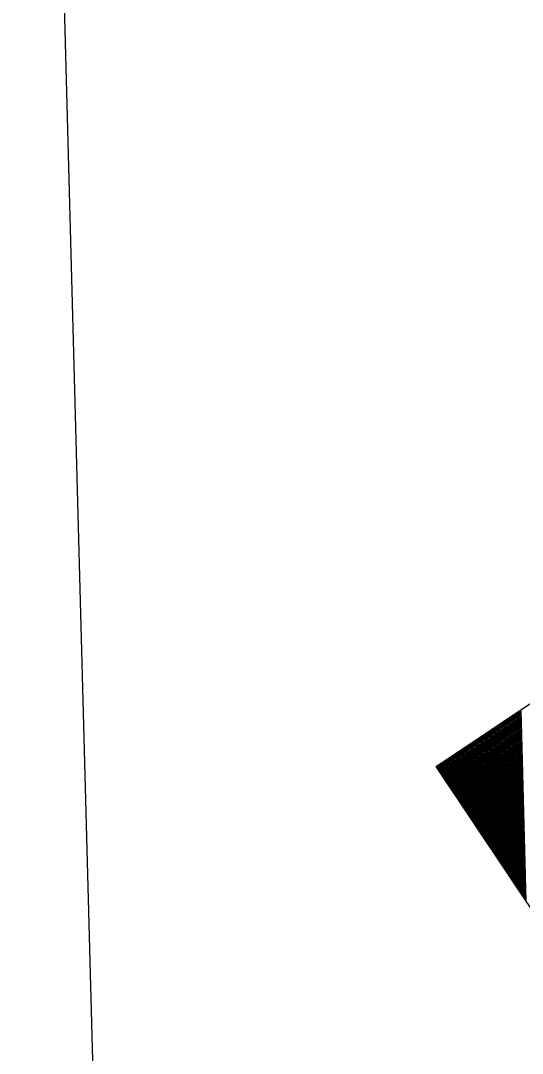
# Model space of a CAD drawing. Extents: x 1929624 to 1936506, y 596315 to 605721.
# Drawn here: x 1930088.67 to 1930092.64, y 598611.18 to 598619.33 of the extents above; entities that cross this region are included whole.
import ezdxf

# ---------------------------------------------------------------- set-up
doc = ezdxf.new("R2010")
doc.units = 0
doc.layers.add('Default', color=7, linetype='Continuous')

msp = doc.modelspace()

# ---------------------------------------------------------------- linework, layer by layer
at = {"layer": 'Default'}
for p, q in [((1930091.956, 598613.4413), (1930115.2848, 598629.0341)), ((1930092.6586, 598612.3902), (1930092.6185, 598613.8841)), ((1930092.669, 598612.3746), (1930092.6283, 598613.8907)), ((1930092.5231, 598612.5929), (1930092.4908, 598613.7987)), ((1930092.5335, 598612.5773), (1930092.5006, 598613.8053)), ((1930092.544, 598612.5617), (1930092.5104, 598613.8118)), ((1930092.5544, 598612.5461), (1930092.5202, 598613.8184)), ((1930092.5648, 598612.5305), (1930092.5301, 598613.825)), ((1930092.5752, 598612.5149), (1930092.5399, 598613.8316)), ((1930092.5857, 598612.4993), (1930092.5497, 598613.8381)), ((1930092.5961, 598612.4837), (1930092.5595, 598613.8447)), ((1930092.6065, 598612.4681), (1930092.5694, 598613.8513)), ((1930092.6169, 598612.4526), (1930092.5792, 598613.8578)), ((1930092.6273, 598612.437), (1930092.589, 598613.8644)), ((1930092.6378, 598612.4214), (1930092.5989, 598613.871)), ((1930092.6482, 598612.4058), (1930092.6087, 598613.8775)), ((1930092.3981, 598612.78), (1930092.3728, 598613.7199)), ((1930092.4085, 598612.7644), (1930092.3827, 598613.7265)), ((1930092.4189, 598612.7488), (1930092.3925, 598613.733)), ((1930092.4293, 598612.7332), (1930092.4023, 598613.7396)), ((1930092.4397, 598612.7176), (1930092.4121, 598613.7462)), ((1930092.4502, 598612.702), (1930092.422, 598613.7527)), ((1930092.4606, 598612.6865), (1930092.4318, 598613.7593)), ((1930092.471, 598612.6709), (1930092.4416, 598613.7659)), ((1930092.4814, 598612.6553), (1930092.4514, 598613.7724)), ((1930092.4919, 598612.6397), (1930092.4613, 598613.779)), ((1930092.5023, 598612.6241), (1930092.4711, 598613.7856)), ((1930092.5127, 598612.6085), (1930092.4809, 598613.7921)), ((1930092.2626, 598612.9827), (1930092.2451, 598613.6345)), ((1930092.273, 598612.9671), (1930092.2549, 598613.6411)), ((1930092.2834, 598612.9515), (1930092.2647, 598613.6476)), ((1930092.2938, 598612.9359), (1930092.2746, 598613.6542)), ((1930092.3043, 598612.9203), (1930092.2844, 598613.6608)), ((1930092.3147, 598612.9048), (1930092.2942, 598613.6673)), ((1930092.3251, 598612.8892), (1930092.304, 598613.6739)), ((1930092.3355, 598612.8736), (1930092.3139, 598613.6805)), ((1930092.3459, 598612.858), (1930092.3237, 598613.687)), ((1930092.3564, 598612.8424), (1930092.3335, 598613.6936)), ((1930092.3668, 598612.8268), (1930092.3433, 598613.7002)), ((1930092.3772, 598612.8112), (1930092.3532, 598613.7068)), ((1930092.3876, 598612.7956), (1930092.363, 598613.7133)), ((1930092.1375, 598613.1698), (1930092.1271, 598613.5557)), ((1930092.1479, 598613.1542), (1930092.137, 598613.5622)), ((1930092.1583, 598613.1386), (1930092.1468, 598613.5688)), ((1930092.1688, 598613.1231), (1930092.1566, 598613.5754)), ((1930092.1792, 598613.1075), (1930092.1665, 598613.582)), ((1930092.1896, 598613.0919), (1930092.1763, 598613.5885)), ((1930092.2, 598613.0763), (1930092.1861, 598613.5951)), ((1930092.2105, 598613.0607), (1930092.1959, 598613.6017)), ((1930092.2209, 598613.0451), (1930092.2058, 598613.6082)), ((1930092.2313, 598613.0295), (1930092.2156, 598613.6148)), ((1930092.2417, 598613.0139), (1930092.2254, 598613.6214)), ((1930092.2521, 598612.9983), (1930092.2352, 598613.6279)), ((1930092.002, 598613.3725), (1930091.9994, 598613.4703)), ((1930092.0124, 598613.3569), (1930092.0092, 598613.4769)), ((1930092.0229, 598613.3414), (1930092.019, 598613.4834)), ((1930092.0333, 598613.3258), (1930092.0289, 598613.49)), ((1930092.0437, 598613.3102), (1930092.0387, 598613.4966)), ((1930092.0541, 598613.2946), (1930092.0485, 598613.5031)), ((1930092.0645, 598613.279), (1930092.0584, 598613.5097)), ((1930092.075, 598613.2634), (1930092.0682, 598613.5163)), ((1930092.0854, 598613.2478), (1930092.078, 598613.5228)), ((1930092.0958, 598613.2322), (1930092.0878, 598613.5294)), ((1930092.1062, 598613.2166), (1930092.0977, 598613.536)), ((1930092.1167, 598613.201), (1930092.1075, 598613.5425)), ((1930092.1271, 598613.1854), (1930092.1173, 598613.5491)), ((1930093.3453, 598611.3628), (1930091.956, 598613.4413)), ((1930091.9603, 598613.4349), (1930091.9601, 598613.444)), ((1930091.9707, 598613.4193), (1930091.9699, 598613.4506)), ((1930091.9812, 598613.4037), (1930091.9797, 598613.4572)), ((1930091.9916, 598613.3881), (1930091.9896, 598613.4637))]:
    msp.add_line(p, q, dxfattribs=at)
msp.add_lwpolyline([(1930090.2901, 598572.1838), (1930088.6736, 598632.4015), (1930136.4502, 598633.6841), (1930138.0667, 598573.4664)], close=True, dxfattribs=at)

doc.saveas('drawing.dxf')
